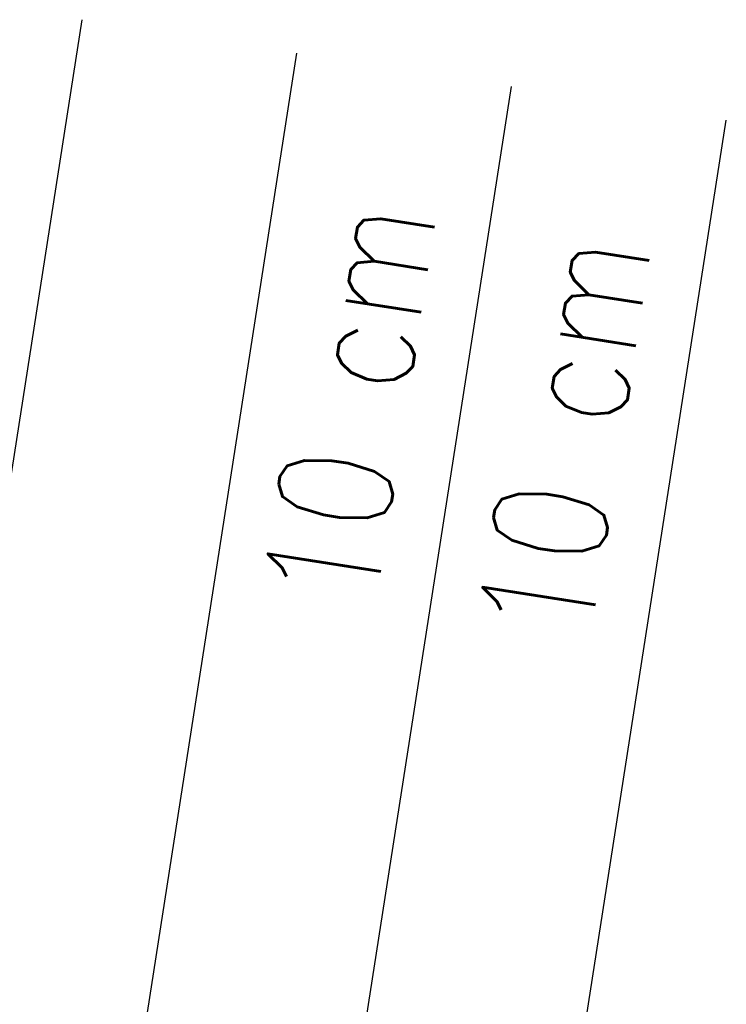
# Model space of a CAD drawing. Extents: x -38969 to 27108, y -24488 to 212598.
# Tile 426 of 656: x 6 to 137, y 23066 to 23248. Entities that reach past the tile are written whole.
import ezdxf

# ---------------------------------------------------------------- set-up
doc = ezdxf.new("R2010")
doc.units = 0
doc.header["$LTSCALE"] = 100
doc.header["$MEASUREMENT"] = 0
doc.layers.add('p_1-TXT', color=123, linetype='CONTINUOUS')
doc.styles.add('ROMANS', font='ROMANS.shx', dxfattribs={"width": 0.8})

msp = doc.modelspace()

# ---------------------------------------------------------------- linework, layer by layer
at = {"layer": 'p_1-TXT', "color": 6}
for points in [[(-109.82486, 22690.2304), (-70.10794, 22684.04264), (17.76767, 23248.08379)], [(-70.10794, 22684.04264), (-30.39103, 22677.85489), (57.48458, 23241.89603)], [(-30.39103, 22677.85489), (9.32588, 22671.66713), (97.2015, 23235.70828)], [(9.32588, 22671.66713), (49.04279, 22665.47938), (136.91841, 23229.52053)]]:
    msp.add_lwpolyline(points, dxfattribs=at)

# ---------------------------------------------------------------- texts
at = {"layer": 'p_1-TXT', "color": 123, "style": 'ROMANS', "width": 0.8}
for p in [(71.77915, 23138.16132), (111.49606, 23131.97357)]:
    msp.add_text('10 cm', height=21.12, rotation=81.144709, dxfattribs=at).set_placement(p)

doc.saveas('drawing.dxf')
